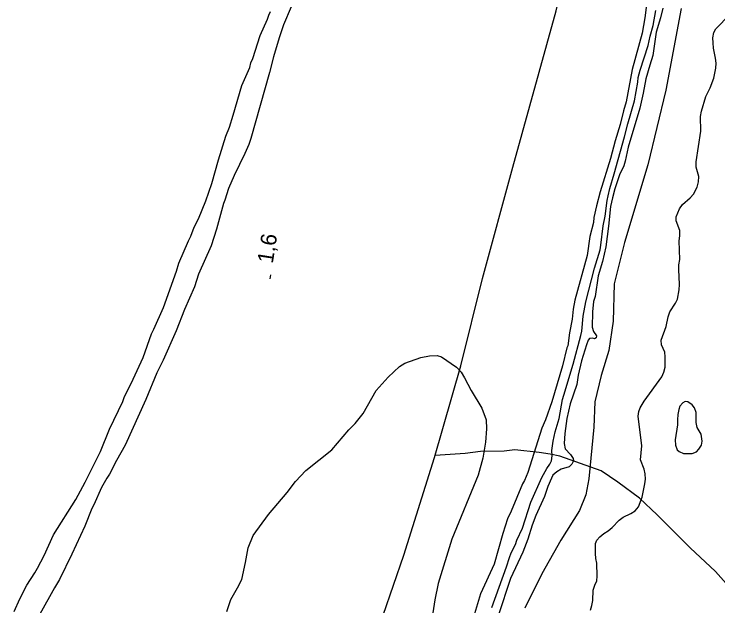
# Model space of a CAD drawing. Extents: x 282461 to 284471, y 5554090 to 5557646.
# Drawn here: x 282746 to 282879.7, y 5555277.5 to 5555389.9 of the extents above; entities that cross this region are included whole.
import ezdxf

# ---------------------------------------------------------------- set-up
doc = ezdxf.new("R2010")
doc.units = 0
for name, color, linetype in [('Niveau 2', 7, 'Continuous'), ('Niveau 22', 7, 'Continuous'), ('Niveau 3', 7, 'Continuous'), ('Niveau 4', 7, 'Continuous')]:
    doc.layers.add(name, color=color, linetype=linetype)

msp = doc.modelspace()

# ---------------------------------------------------------------- linework, layer by layer
at = {"layer": 'Niveau 2'}
for points in [[(282800.1, 5555394.78), (282797.24, 5555387.9), (282796.4, 5555385.4), (282795.34, 5555381.85), (282794.57, 5555378.82), (282791.02, 5555366.31), (282790.63, 5555365.15), (282789.9, 5555363.46), (282787.86, 5555359.26), (282786.79, 5555356.81), (282786.07, 5555354.6), (282785.79, 5555353.96), (282784.46, 5555349.07), (282783.46, 5555345.93), (282781.09, 5555340.51), (282780.31, 5555338.12), (282778.4, 5555333.81), (282776.82, 5555329.79), (282774.35, 5555324.2), (282773.16, 5555321.81), (282771.08, 5555316.74), (282767.14, 5555308.05), (282765.5, 5555305.14), (282764.14, 5555302.51), (282763.63, 5555301.75), (282762.67, 5555300), (282761.2, 5555296.68), (282760.81, 5555295.98), (282759.46, 5555292.66), (282757.04, 5555287.3), (282754.66, 5555282.52), (282753.7, 5555280.94), (282750.93, 5555275.93)], [(282866.27, 5555392.75), (282865.85, 5555389.21), (282865.36, 5555386.31), (282863.42, 5555379.39), (282862.28, 5555373.29), (282861.78, 5555371.54), (282861.18, 5555368.98), (282860.23, 5555365.84), (282859.35, 5555362.53), (282857.4, 5555356.19), (282856.68, 5555353.51), (282856.19, 5555351.3), (282856.08, 5555350.37), (282855.42, 5555347.7), (282854.89, 5555344.1), (282852.56, 5555335.61), (282852.23, 5555333.87), (282852.03, 5555332.01), (282851.54, 5555329.4), (282851.22, 5555326.9), (282851.05, 5555326.55), (282850.23, 5555323.12), (282848.17, 5555316.26), (282847, 5555312.83), (282846.26, 5555311.25), (282843.65, 5555302.82), (282842.97, 5555301.3), (282842.63, 5555300.72), (282840.44, 5555295.48), (282839.76, 5555294.02), (282838.87, 5555291.23), (282837.21, 5555285.42), (282834.61, 5555279.77), (282833.34, 5555275.35)], [(282846.31, 5555301.89), (282847.22, 5555303.58), (282847.79, 5555304.4), (282848.12, 5555305.04), (282848.23, 5555306.02), (282848.22, 5555307.01), (282848.42, 5555308.81), (282848.81, 5555310.55), (282849.59, 5555313.1), (282850.24, 5555316.7), (282850.46, 5555317.52), (282852.23, 5555323.44), (282853.73, 5555328.85), (282853.89, 5555329.72), (282854.15, 5555332.56), (282854.63, 5555335.29), (282856.29, 5555341.68), (282857.34, 5555345.16), (282857.51, 5555346.03), (282857.92, 5555349.69), (282858.31, 5555351.55), (282858.68, 5555354.5), (282858.89, 5555355.43), (282859.22, 5555356.83), (282860.06, 5555359.56), (282862, 5555366.65), (282862.6, 5555369.09), (282863.88, 5555373.45), (282864.53, 5555376.99), (282864.58, 5555377.92), (282864.96, 5555379.31), (282866.47, 5555383.96), (282866.85, 5555385.76), (282867.46, 5555387.8), (282867.95, 5555390.64)], [(282869.25, 5555391.08), (282868.81, 5555389.22), (282868.03, 5555386.49), (282867.39, 5555382.09), (282866.78, 5555380.23), (282866.06, 5555377.61), (282865.57, 5555374.94), (282864.91, 5555372.04), (282862.69, 5555364.67), (282862.15, 5555362), (282861.87, 5555361.13), (282861.02, 5555359.38), (282860.13, 5555356.71), (282859.69, 5555355.02), (282859.31, 5555353.4), (282858.95, 5555349.63), (282858.42, 5555345.75), (282857.82, 5555342.91), (282856.99, 5555340.18), (282856.4, 5555336.29), (282856.12, 5555335.36), (282855.91, 5555333.39), (282855.83, 5555330.44), (282856.13, 5555329.63), (282856.66, 5555328.83), (282856.61, 5555328.42), (282856.32, 5555328.24), (282855.98, 5555328.36), (282855.34, 5555328.29), (282855.11, 5555328), (282854.78, 5555327.13), (282853.83, 5555324.05), (282853.17, 5555321.32), (282852.91, 5555319.58), (282851.68, 5555315.87), (282851.02, 5555313.08), (282850.65, 5555310.24), (282850.56, 5555308.33), (282850.75, 5555307.35), (282851.74, 5555306.26), (282852.27, 5555305.51), (282852.28, 5555305.05), (282852, 5555304.41), (282851.48, 5555303.94), (282849.98, 5555303.46), (282849.12, 5555302.99), (282848.38, 5555302.35), (282848.1, 5555301.76), (282847.42, 5555300.19), (282846.81, 5555298.28)], [(282855.52, 5555276.67), (282855.8, 5555277.6), (282855.96, 5555278.52), (282856.05, 5555280.49), (282856.33, 5555281.42), (282856.72, 5555282.29), (282856.83, 5555283.16), (282856.74, 5555285.59), (282856.55, 5555286.52), (282856.48, 5555287.44), (282856.46, 5555289.35), (282856.74, 5555289.99), (282857.31, 5555290.64), (282858.05, 5555291.28), (282858.92, 5555291.75), (282859.66, 5555292.4), (282860.97, 5555293.8), (282861.77, 5555294.33), (282863.21, 5555295.04), (282864.01, 5555295.57), (282864.64, 5555296.33), (282865.37, 5555298.13), (282865.86, 5555300.68), (282865.96, 5555301.61), (282865.95, 5555302.59), (282865.71, 5555303.46), (282865.05, 5555305.25), (282865.31, 5555307.91), (282864.6, 5555313.52), (282864.7, 5555314.44), (282864.98, 5555315.14), (282865.72, 5555316.37), (282869.07, 5555321.03), (282869.47, 5555321.91), (282869.69, 5555322.83), (282869.72, 5555324.8), (282869.65, 5555325.73), (282869, 5555327.11), (282868.99, 5555327.98), (282869.88, 5555330.59), (282870.26, 5555332.45), (282870.6, 5555333.38), (282871.68, 5555335.01), (282872.07, 5555335.77), (282872.4, 5555337.57), (282872.44, 5555338.55), (282872.29, 5555341.39), (282872.34, 5555342.31), (282872.5, 5555343.3), (282872.4, 5555346.83), (282872.5, 5555347.81), (282872.49, 5555348.8), (282871.83, 5555350.64), (282871.82, 5555351.4), (282872.44, 5555352.96), (282873, 5555353.78), (282874.49, 5555355.01), (282875.12, 5555355.72), (282875.8, 5555357.05), (282876.07, 5555358.1), (282876.12, 5555359.08), (282875.63, 5555360.87), (282875.62, 5555361.86), (282876.47, 5555367.71), (282876.44, 5555370.49), (282876.6, 5555371.48), (282877.43, 5555374.27), (282878.28, 5555375.95), (282878.95, 5555377.76), (282879.33, 5555379.67), (282879.38, 5555380.6), (282879.31, 5555381.58), (282878.88, 5555383.49), (282878.81, 5555384.47), (282878.8, 5555385.45), (282878.96, 5555386.44), (282879.36, 5555387.14), (282881.98, 5555389.89)], [(282786.47, 5555276.42), (282787.19, 5555278.69), (282788.5, 5555280.91), (282789.29, 5555282.54), (282790, 5555285.74), (282790.49, 5555288.53), (282791.44, 5555290.86), (282794.4, 5555294.89), (282797.94, 5555299.05), (282799.48, 5555301.15), (282801.48, 5555303.21), (282806.41, 5555307.15), (282809.66, 5555310.95), (282810.86, 5555312.18), (282812.35, 5555314.05), (282814.84, 5555318.43), (282817.07, 5555320.95), (282819.24, 5555323), (282820.28, 5555323.6), (282823.28, 5555324.67), (282824.95, 5555325.04), (282826.4, 5555325.05), (282827.22, 5555324.83), (282830.08, 5555322.83), (282830.96, 5555321.91), (282831.61, 5555320.82), (282832.86, 5555318.4), (282834.87, 5555315.05), (282835.71, 5555312.86), (282835.79, 5555311.12), (282835.59, 5555308.62), (282835.1, 5555305.54), (282834.22, 5555302.34), (282829.21, 5555290.16), (282826.59, 5555281.78), (282825.94, 5555278.65), (282825.56, 5555276.21)], [(282876.58, 5555310.1), (282875.82, 5555311.42), (282875.63, 5555312.34), (282875.61, 5555314.26), (282875.31, 5555315.12), (282874.84, 5555315.7), (282874.02, 5555316.27), (282873.5, 5555316.32), (282873.1, 5555316.08), (282872.53, 5555315.44), (282872.3, 5555314.8), (282872.14, 5555313.87), (282872.04, 5555312.88), (282872.05, 5555311.9), (282871.62, 5555309.06), (282871.69, 5555308.07), (282871.99, 5555307.15), (282872.4, 5555306.81), (282873.22, 5555306.47), (282874.84, 5555306.48), (282875.64, 5555306.78), (282876.1, 5555307.25), (282876.61, 5555308.07), (282876.72, 5555308.82), (282876.58, 5555310.1)], [(282836.79, 5555277.17), (282839.58, 5555284.91), (282840.14, 5555286.71), (282840.47, 5555287.58), (282841.26, 5555289.15), (282841.54, 5555289.97), (282842.61, 5555292.29), (282844.23, 5555297.18), (282846.31, 5555301.89)], [(282846.81, 5555298.28), (282845.12, 5555294.67), (282844.45, 5555292.87), (282843.62, 5555290.2), (282842.67, 5555287.7), (282840.36, 5555282.7), (282838.02, 5555275.61)]]:
    msp.add_lwpolyline(points, dxfattribs=at)
at = {"layer": 'Niveau 22'}
for points in [[(282779.41, 5555163.99), (282780.99, 5555176.53), (282785.31, 5555192.12), (282790.1, 5555204.89), (282801.12, 5555231.8), (282807.25, 5555251.36), (282814.16, 5555270.05), (282820.09, 5555287.17), (282825.88, 5555305.68), (282830.88, 5555323.14), (282835.04, 5555339.71), (282840.8, 5555360.88), (282849, 5555390.56), (282856.35, 5555420.38), (282863.75, 5555455.88), (282866.69, 5555476.35), (282868.38, 5555489.24), (282871.36, 5555510.74), (282873.29, 5555532.46), (282875.51, 5555554.18), (282876.51, 5555566.61), (282878.82, 5555580.92), (282881.14, 5555589.77)], [(282872.76, 5555391.01), (282869.83, 5555375.47), (282866.42, 5555361.31), (282861.98, 5555346.56), (282860, 5555338.67), (282859.86, 5555331.61), (282859, 5555326.04), (282857.56, 5555321.28), (282856.35, 5555316.29), (282856.18, 5555311.43), (282855.63, 5555305.57), (282855.22, 5555301.63), (282854.68, 5555298.62), (282853.44, 5555295.6), (282849.93, 5555290.01), (282846.31, 5555283.6), (282843.04, 5555277.09)], [(282884.35, 5555278.32), (282879.31, 5555284.05), (282874.49, 5555288.52), (282868.19, 5555294.81), (282864.87, 5555297.96), (282860.74, 5555300.98), (282857.59, 5555303.14), (282849.71, 5555305.94), (282847.9, 5555306.33), (282845.78, 5555306.67), (282841.14, 5555307.15), (282839.14, 5555306.91), (282834.63, 5555306.86), (282831.73, 5555306.48), (282826, 5555306.07)]]:
    msp.add_lwpolyline(points, dxfattribs=at)
at = {"layer": 'Niveau 3'}
msp.add_line((282794.7, 5555339.62), (282794.82, 5555340.41), dxfattribs=at)
at = {"layer": 'Niveau 4'}
for points in [[(282748.46, 5555281.43), (282750, 5555283.77), (282750.51, 5555284.7), (282751.75, 5555287.09), (282753.5, 5555291), (282757.76, 5555297.72), (282759.57, 5555300.99), (282762.45, 5555306.82), (282764.19, 5555311.07), (282766.68, 5555316.32), (282767.01, 5555317.26), (282768.26, 5555319.76), (282770.57, 5555324.72), (282772.13, 5555329.21), (282772.59, 5555330.08), (282774.45, 5555334.22), (282776.91, 5555341.1), (282777.35, 5555342.61), (282779.16, 5555346.87), (282779.61, 5555347.74), (282780.28, 5555349.43), (282781.07, 5555351.01), (282782.48, 5555354.45), (282783.6, 5555357.77), (282784.87, 5555362.25), (282786.26, 5555366.73), (282786.94, 5555368.48), (282787.66, 5555370.75), (282789.33, 5555376.4), (282790.8, 5555379.79), (282791.02, 5555380.66), (282791.41, 5555381.53), (282792.8, 5555385.9), (282794.21, 5555388.99), (282794.44, 5555389.75), (282794.78, 5555390.45)], [(282746.04, 5555276.42), (282747.16, 5555278.86), (282748.46, 5555281.43)]]:
    msp.add_lwpolyline(points, dxfattribs=at)

# ---------------------------------------------------------------- texts
at = {"layer": 'Niveau 3'}
msp.add_text('1,6  ', height=3, rotation=81.0957, dxfattribs=at).set_placement((282795.18, 5555342.46))

doc.saveas('drawing.dxf')
